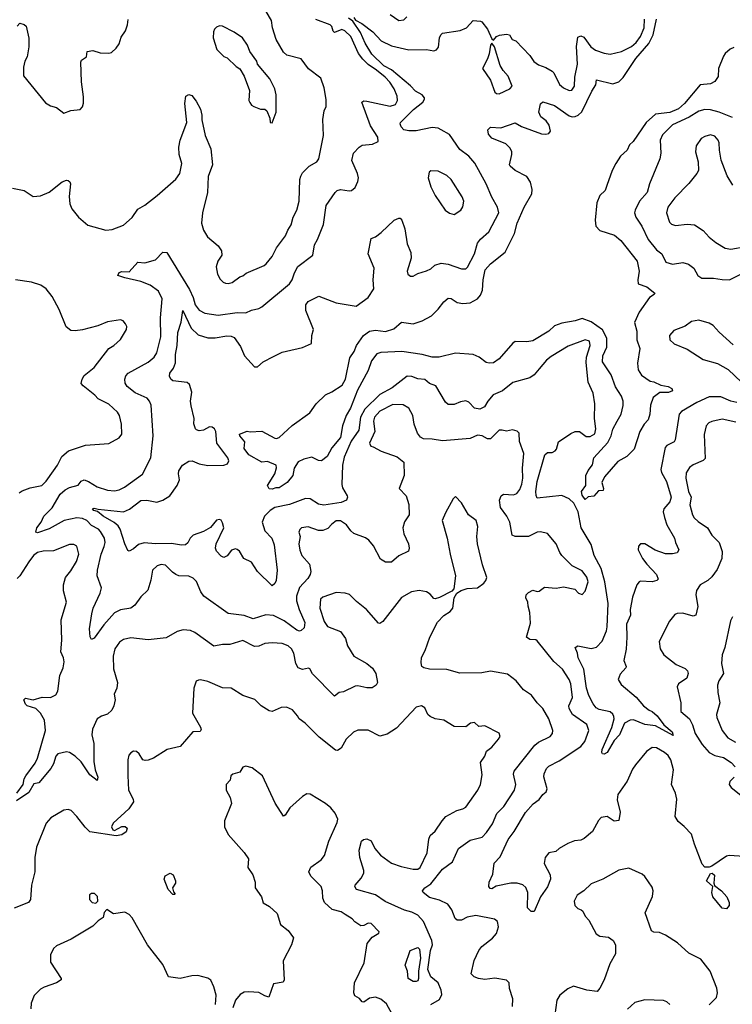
# Model space of a CAD drawing. Extents: x 2133461 to 2293071, y 753526 to 916327.
# Tile 391 of 459: x 2236433 to 2241325, y 864837 to 871590. Entities that reach past the tile are written whole.
import ezdxf

# ---------------------------------------------------------------- set-up
doc = ezdxf.new("R2010")
doc.units = 0

msp = doc.modelspace()

# ---------------------------------------------------------------- linework, layer by layer
at = {"layer": '0CON10XD'}
for points in [[(2236383.8, 870433.8), (2236465, 870418), (2236525, 870377.1), (2236575, 870383.1), (2236635, 870408.1), (2236725, 870477.5), (2236755, 870488.8), (2236766.4, 870486.4), (2236778.3, 870478.3), (2236781.2, 870465), (2236772.4, 870377.6), (2236778, 870328), (2236791.9, 870291.9), (2236836.7, 870235), (2236901.7, 870181.7), (2237025, 870146.5), (2237068, 870152), (2237145, 870181.4), (2237205.4, 870234.6), (2237245, 870290), (2237292.3, 870317.7), (2237375.8, 870385), (2237505, 870497.1), (2237533.1, 870535), (2237545.7, 870605), (2237528.6, 870665), (2237525.8, 870715), (2237535.7, 870765), (2237580, 870885), (2237566.7, 871015), (2237573.9, 871066.1), (2237595, 871076.7), (2237615, 871070), (2237645, 871032.5), (2237675, 870977.5), (2237684.2, 870935), (2237682.5, 870902.5), (2237705.8, 870795), (2237744.1, 870704.1), (2237755.6, 870595), (2237725.7, 870515), (2237721.4, 870405), (2237688.6, 870265), (2237680.8, 870195), (2237695, 870147.5), (2237721.7, 870101.7), (2237795, 870038.8), (2237818, 870005), (2237820, 869975), (2237794, 869935), (2237780.8, 869895), (2237790.8, 869845), (2237809.5, 869809.5), (2237829.5, 869789.5), (2237845, 869783.3), (2237865, 869781.2), (2237891.7, 869788.3), (2237945, 869826.7), (2237965, 869832.5), (2237987.3, 869852.7), (2238111.2, 869905), (2238125.8, 869915), (2238165.7, 869965), (2238195.7, 870025), (2238257, 870107), (2238272.6, 870147.4), (2238296.2, 870183.8), (2238309.4, 870235), (2238335.6, 870284.4), (2238350.5, 870345), (2238356, 870495), (2238362.3, 870517.7), (2238375, 870540), (2238420.8, 870585), (2238472, 870615), (2238487.1, 870635), (2238518.1, 870795), (2238514.3, 870905), (2238524, 870965), (2238535.9, 870994.1), (2238536.1, 871043.9), (2238522.3, 871122.3), (2238499.7, 871189.7), (2238415, 871254), (2238365, 871321.2), (2238266.3, 871346.3), (2238245, 871368.6), (2238194.6, 871455), (2238169.5, 871535), (2238160.6, 871585), (2238125, 871646)], [(2236415, 871546.7), (2236435, 871566.2), (2236465, 871556.2), (2236478, 871545), (2236495.8, 871464.2), (2236496, 871405), (2236484.3, 871335), (2236468.6, 871305), (2236459.2, 871265), (2236460, 871205), (2236610.3, 871020.3), (2236645, 870998.8), (2236685, 870988.8), (2236735, 870950), (2236785, 870966.7), (2236847.5, 870975), (2236865, 870992.5), (2236871.7, 871018.3), (2236871.7, 871061.7), (2236858, 871165), (2236851.7, 871298.3), (2236857, 871313), (2236892.5, 871335), (2236897, 871373), (2236935, 871378.8), (2236985, 871363.8), (2237045, 871360), (2237063.6, 871366.4), (2237095.9, 871394.1), (2237116.2, 871425), (2237130.3, 871469.7), (2237158.8, 871515), (2237173.8, 871555), (2237178.3, 871591.7)], [(2237013.1, 867976.9), (2237019.1, 868005), (2237016.2, 868035), (2236988.9, 868078.9), (2236973.1, 868095), (2236925, 868121.3), (2236893.1, 868155), (2236865, 868168.4), (2236825, 868174.8), (2236738.1, 868155), (2236635, 868099.2), (2236555, 868070), (2236543.3, 868075), (2236551.3, 868105), (2236580.8, 868145), (2236598.9, 868185), (2236655, 868243.3), (2236711.1, 868335), (2236745, 868366.2), (2236775, 868381.5), (2236835, 868397.5), (2236856, 868425), (2236875, 868433.3), (2236905, 868423.3), (2236965, 868385.6), (2237035, 868363.5), (2237085, 868360), (2237115, 868365.7), (2237152, 868385), (2237276.5, 868473.5), (2237334.4, 868585.6), (2237348.9, 868735), (2237335.5, 868945.5), (2237324.2, 868975), (2237308.8, 868995), (2237225, 869031.2), (2237170.8, 869075), (2237156.8, 869096.8), (2237154.2, 869124.2), (2237162.6, 869147.4), (2237178, 869165), (2237315, 869241.1), (2237355.6, 869275), (2237374.5, 869305), (2237401.1, 869415), (2237398.8, 869545), (2237411.5, 869675), (2237385, 869728.6), (2237329.5, 869769.5), (2237265, 869795.5), (2237155, 869818.8), (2237107.5, 869835), (2237115, 869857.5), (2237135, 869862.5), (2237185, 869860), (2237245, 869927.5), (2237292.3, 869922.3), (2237365, 869944.2), (2237415, 869996), (2237443, 869993), (2237599.7, 869739.8), (2237624.1, 869685), (2237638.2, 869635), (2237665, 869596.9), (2237705, 869578.1), (2237795, 869563.1), (2237925, 869582.9), (2237985, 869579.5), (2238025, 869598.6), (2238075, 869609.2), (2238095, 869620), (2238285, 869778.9), (2238304.5, 869805), (2238318.8, 869855), (2238343.4, 869896.6), (2238445.8, 869975), (2238456.9, 870045), (2238477.1, 870082.9), (2238519.1, 870185), (2238537.3, 870315), (2238597.5, 870405), (2238611.7, 870418.3), (2238635, 870425.6), (2238695, 870415.8), (2238710.3, 870419.7), (2238735, 870438.8), (2238755, 870480), (2238758.5, 870505), (2238752.7, 870535), (2238713.3, 870625), (2238724.2, 870675), (2238763.6, 870716.4), (2238785, 870730), (2238855, 870735.7), (2238894.2, 870755.8), (2238890.6, 870785), (2238841.5, 870861.5), (2238780.8, 871025), (2238795, 871033.1), (2238815, 871032.3), (2238975, 870998.1), (2239011.9, 871008.1), (2239026.8, 871035), (2239024.2, 871065), (2239004.3, 871115), (2238972.7, 871162.7), (2238941.9, 871195), (2238882.2, 871245), (2238825, 871282.9), (2238788.8, 871318.8), (2238759.4, 871359.4), (2238705, 871474.6), (2238665.4, 871515), (2238645, 871522.5), (2238595, 871502.9), (2238585, 871511.2), (2238575, 871543.8), (2238564, 871555), (2238465, 871592.3)], [(2238317.5, 868515), (2238307.1, 868465), (2238269.2, 868415), (2238215, 868378.8), (2238190.7, 868379.3), (2238165, 868370), (2238145, 868372.5), (2238133.6, 868396.4), (2238183.8, 868476.2), (2238197, 868517), (2238193.3, 868535), (2238135, 868561.2), (2238095, 868556), (2238006.7, 868605), (2237975, 868650), (2237977.5, 868695), (2237943.3, 868735), (2237943, 868747), (2237995, 868767.5), (2238015, 868762.5), (2238095, 868767.5), (2238185, 868720.8), (2238195, 868718.1), (2238215, 868725.5), (2238302.9, 868807.1), (2238425.2, 868894.8), (2238468.5, 868955), (2238532.6, 869017.4), (2238575, 869036.8), (2238646.9, 869083.1), (2238670.2, 869125), (2238698.3, 869271.7), (2238729.1, 869315), (2238745, 869355.8), (2238793.8, 869425), (2238835, 869454.5), (2238875, 869460), (2238945, 869451.3), (2239000.9, 869469.1), (2239053.8, 869516.2), (2239135, 869503.5), (2239195, 869524.5), (2239259.9, 869560.1), (2239305.6, 869605), (2239345, 869655.7), (2239375, 869680), (2239395, 869677.5), (2239435, 869649.5), (2239475, 869642.7), (2239525, 869648.2), (2239575, 869676.5), (2239595, 869700), (2239609, 869735), (2239613.3, 869805), (2239629.2, 869875), (2239664.8, 869915.2), (2239765, 869995.5), (2239830.3, 870125), (2239847.2, 870195), (2239895, 870304.3), (2239949.4, 870395), (2239951.4, 870425), (2239940, 870475), (2239913.8, 870515), (2239835, 870556.7), (2239799.2, 870585), (2239795.8, 870595), (2239812.3, 870665), (2239810.4, 870685), (2239798.7, 870708.7), (2239769.2, 870739.2), (2239675, 870777.1), (2239651.2, 870805), (2239647.5, 870835), (2239665, 870852.5), (2239735, 870848.8), (2239835, 870882), (2239877.9, 870857.9), (2240015, 870807.5), (2240045, 870804.3), (2240065, 870809.2), (2240076.9, 870825), (2240067.4, 870867.4), (2240046.9, 870896.9), (2240009.2, 870925), (2239995.7, 870955), (2240007, 871013), (2240025, 871025.8), (2240105, 871002.9), (2240205, 870930), (2240225, 870923.3), (2240245, 870925.2), (2240266.2, 870935), (2240291.3, 870958.7), (2240359.2, 871100.8), (2240386.6, 871143.4), (2240391.3, 871178.7), (2240505, 871151.2), (2240546.4, 871165), (2240575, 871192.9), (2240661.9, 871325), (2240752, 871428), (2240782.4, 871487.6), (2240804.7, 871594.7)], [(2239117.5, 869992.5), (2239120.8, 869955), (2239092, 869865), (2239096.7, 869845), (2239115, 869831.2), (2239135, 869832), (2239165, 869849.2), (2239225, 869867.5), (2239255, 869882.5), (2239283.6, 869906.4), (2239325, 869920.5), (2239375, 869912.5), (2239465, 869882.5), (2239495, 869880.6), (2239507.9, 869892.1), (2239554, 869985), (2239575, 870057.5), (2239595, 870085.6), (2239654.4, 870135), (2239722.9, 870265), (2239712.9, 870305), (2239672.8, 870372.8), (2239634.5, 870464.5), (2239556.1, 870606.1), (2239515.4, 870655.4), (2239455, 870700), (2239382.6, 870802.6), (2239325.6, 870835), (2239305, 870846.2), (2239265, 870850), (2239155, 870828.5), (2239105, 870827.1), (2239070, 870835), (2239051.2, 870855), (2239043.8, 870875), (2239046.7, 870885), (2239136.9, 870975), (2239200, 871025), (2239211.9, 871045), (2239210.6, 871055), (2239195, 871074.4), (2239150.1, 871100.1), (2239116.4, 871136.4), (2238985.4, 871245.4), (2238933.6, 871273.6), (2238850.3, 871355), (2238805, 871428.2), (2238771.5, 871501.5), (2238719.4, 871579.4), (2238690.3, 871600.3)], [(2238725.7, 871605), (2238737, 871587), (2238782.2, 871565), (2238857.1, 871507.1), (2238915, 871445.5), (2238985, 871411.2), (2239105, 871382.9), (2239225, 871385.8), (2239275, 871375.8), (2239295, 871384), (2239308, 871402), (2239314.6, 871465.4), (2239323.3, 871486.7), (2239335, 871497.1), (2239457, 871517), (2239499.2, 871535), (2239545, 871583.8), (2239595, 871580.8), (2239605, 871576), (2239644.3, 871525), (2239675, 871460), (2239685, 871450), (2239706.1, 871473.9), (2239725.9, 871484.1), (2239775, 871491.4), (2239795, 871486), (2239814, 871455), (2239838.8, 871445), (2239935, 871345.6), (2239962.9, 871302.9), (2239995, 871280.4), (2240043.5, 871263.5), (2240088.1, 871238.1), (2240100, 871225), (2240139.4, 871145), (2240165, 871121.9), (2240204.5, 871104.5), (2240224.1, 871105.9), (2240241.4, 871135), (2240243.8, 871195), (2240262.8, 871285), (2240254.6, 871405.4), (2240265, 871470), (2240285, 871480), (2240305, 871470), (2240352.5, 871405), (2240385, 871382.4), (2240445, 871360), (2240485, 871353.6), (2240565, 871371.6), (2240632.7, 871407.3), (2240665.6, 871434.4), (2240693.9, 871476.1), (2240718.9, 871535), (2240721.7, 871595)], [(2238976.2, 871625), (2239035, 871585.7), (2239069.7, 871590.3), (2239091.1, 871608.9)], [(2238165, 870883.3), (2238193.3, 870955), (2238192.9, 871075), (2238185.5, 871115.5), (2238150.8, 871185), (2238066.2, 871285), (2238060, 871305), (2238011.9, 871371.9), (2237995.7, 871415.7), (2237963.3, 871465), (2237905.7, 871505.7), (2237825, 871546.7), (2237805, 871547.5), (2237785, 871540), (2237770, 871525), (2237763, 871507), (2237760, 871465), (2237786.4, 871386.4), (2237835, 871337.5), (2237858.3, 871328.3), (2237918.3, 871268.3), (2237945, 871252.5), (2237973.9, 871203.9), (2238010, 871105), (2238006.7, 871035), (2238011.7, 871021.7), (2238023.6, 871003.6), (2238040, 870995), (2238085, 870977.5), (2238115, 870976.7), (2238130, 870965), (2238150, 870915), (2238152.5, 870885), (2238165, 870883.3)], [(2241335, 871399.5), (2241310.9, 871389.1), (2241275, 871357.5), (2241265, 871341.2), (2241230, 871255), (2241228.3, 871201.7), (2241203.4, 871166.6), (2241175, 871151.4), (2241105, 871143.3), (2240997.2, 871015), (2240955, 870979.3), (2240895, 870954.5), (2240797.2, 870942.7), (2240732.7, 870885), (2240645, 870754), (2240618.9, 870731.1), (2240602.9, 870695), (2240557.5, 870655), (2240526, 870605), (2240500.8, 870555), (2240462.7, 870452.7), (2240450.7, 870419.3), (2240415, 870385.6), (2240393.8, 870335), (2240382.5, 870215), (2240388.6, 870175), (2240415, 870144.4), (2240515, 870112), (2240559.6, 870075), (2240671.8, 869935), (2240686, 869866), (2240675.5, 869805.5), (2240678.8, 869778.8), (2240738.3, 869758.3), (2240793.3, 869715), (2240787.5, 869705), (2240755, 869684.2), (2240685.5, 869585), (2240653.4, 869513.4), (2240669.1, 869455), (2240669.1, 869395), (2240689.6, 869335), (2240673.8, 869235), (2240678.2, 869188.2), (2240701.7, 869151.7), (2240760, 869110), (2240785.6, 869105.6), (2240835, 869084.2), (2240885, 869074.4), (2240909.7, 869059.7), (2240913.8, 869045), (2240886, 869034), (2240827.8, 869032.2), (2240781.8, 868998.2), (2240763.1, 868946.9), (2240757.5, 868885), (2240746.4, 868845), (2240720, 868815), (2240690.8, 868765), (2240651.4, 868645), (2240600, 868595), (2240539.5, 868560.5), (2240446.9, 868455), (2240428.8, 868415), (2240440, 868375), (2240438.3, 868361.7), (2240405, 868360), (2240375, 868322.5), (2240335, 868316.7), (2240315, 868300), (2240295, 868330), (2240290, 868355), (2240320, 868395), (2240320, 868465), (2240335, 868497.5), (2240363.9, 868536.1), (2240373.8, 868585), (2240469.7, 868690.3), (2240492.2, 868735), (2240505, 868782.5), (2240535, 868836.7), (2240561.4, 868885), (2240575.3, 868945), (2240575.3, 868975), (2240565, 869007.5), (2240522.2, 869072.2), (2240492.1, 869155), (2240434.1, 869244.1), (2240435.2, 869285), (2240463.8, 869345), (2240463.7, 869405), (2240432.6, 869462.6), (2240355, 869518.8), (2240295, 869541.1), (2240245, 869525.5), (2240155, 869510), (2240105, 869490.8), (2240064.2, 869455), (2239955, 869388.1), (2239915, 869380.8), (2239835, 869384), (2239817.9, 869372.1), (2239725, 869264.6), (2239685, 869236.7), (2239655, 869234), (2239635, 869240), (2239586.6, 869276.6), (2239545.5, 869294.5), (2239425, 869303.1), (2239313.4, 869276.6), (2239265.4, 869274.6), (2239195, 869294.1), (2239055.4, 869315.4), (2238912.6, 869307.4), (2238885, 869299.6), (2238848.9, 869251.1), (2238824.1, 869185), (2238751.5, 869048.5), (2238704.7, 868925), (2238674.6, 868875), (2238648.2, 868805), (2238635.4, 868725), (2238575.3, 868654.7), (2238542.5, 868595), (2238505, 868563.8), (2238485, 868566.7), (2238439.5, 868589.5), (2238382.9, 868577.1), (2238345, 868557.1), (2238317.5, 868515)], [(2239725, 871081.2), (2239797.5, 871115), (2239813.8, 871135), (2239785, 871203.8), (2239750.9, 871240.9), (2239731.4, 871275), (2239693.3, 871405), (2239675, 871430), (2239663.8, 871415), (2239656.2, 871356.2), (2239645, 871322.5), (2239608.8, 871255), (2239664, 871175), (2239695, 871093.3), (2239705, 871083.3), (2239725, 871081.2)], [(2241325, 870918.6), (2241235.3, 870955.3), (2241175, 870971.8), (2241135, 870974.6), (2241095, 870963.1), (2241027.4, 870922.6), (2240915, 870868.9), (2240845, 870800), (2240830.4, 870765), (2240834.6, 870675), (2240827.7, 870635), (2240756.4, 870465), (2240741.1, 870405), (2240688.6, 870345), (2240657.5, 870285), (2240654.2, 870265), (2240661.4, 870235), (2240704.5, 870175), (2240746.2, 870083.8), (2240805, 870011.1), (2240840, 869985), (2240868.3, 869928.3), (2240915, 869912.5), (2240985, 869924.4), (2241023.6, 869913.6), (2241060, 869885), (2241087.1, 869835), (2241115, 869817.1), (2241195, 869818.5), (2241255, 869808.1), (2241305, 869807.1), (2241415, 869860)], [(2241328, 870455), (2241288.9, 870518.9), (2241247.6, 870627.6), (2241236, 870695), (2241234.6, 870745), (2241227.3, 870765), (2241205, 870792.2), (2241175, 870801.5), (2241135, 870789.5), (2241110.8, 870775), (2241075.6, 870725), (2241072.5, 870685), (2241090, 870615), (2241092, 870555), (2241082, 870535), (2241025, 870465.8), (2240930.8, 870369.2), (2240882.5, 870305), (2240872.2, 870265), (2240892.4, 870202.4), (2240907.3, 870187.3), (2240935, 870178.6), (2241015, 870188.6), (2241065, 870182.9), (2241124.6, 870144.6), (2241165, 870098.6), (2241211.4, 870061.4), (2241275, 870024.3), (2241315, 870017.5), (2241416.2, 870035)], [(2239415, 870253.8), (2239460, 870285), (2239474.2, 870305.8), (2239481.4, 870345), (2239471.4, 870375), (2239395, 870494.2), (2239365, 870522), (2239305, 870550.8), (2239255, 870553.8), (2239244.2, 870545), (2239236.9, 870505), (2239254.6, 870444.6), (2239285, 870383.8), (2239354.3, 870284.3), (2239384.1, 870264.1), (2239415, 870253.8)], [(2241355, 868965.7), (2241315, 868973.1), (2241245, 869004.3), (2241166.4, 869003.6), (2241081.4, 868965), (2240976.6, 868903.4), (2240960.5, 868885), (2240932.2, 868707.8), (2240924.3, 868695), (2240875, 868669.4), (2240863.3, 868655), (2240833.7, 868506.3), (2240838.5, 868485), (2240873.5, 868423.5), (2240904.6, 868315), (2240896.4, 868283.6), (2240854.5, 868235), (2240850.9, 868215), (2240858.1, 868175), (2240875.6, 868125), (2240928.6, 868035), (2240934.2, 868005), (2240958, 867955), (2240946.9, 867933.1), (2240913.1, 867926.9), (2240865, 867927.3), (2240795, 867952.5), (2240725, 867995.7), (2240695, 867996), (2240680.9, 867979.1), (2240679.2, 867955), (2240707.5, 867895), (2240736.9, 867855), (2240803.8, 867785), (2240815.9, 867754.1), (2240806.6, 867743.4), (2240775, 867735.4), (2240695, 867738.4), (2240684.5, 867735), (2240668.5, 867715), (2240638.7, 867628.7), (2240623.1, 867545), (2240624.6, 867505), (2240598.3, 867445), (2240601.3, 867355), (2240596.1, 867273.9), (2240580, 867195), (2240596, 867155), (2240594, 867145), (2240555, 867100.8), (2240540.6, 867065), (2240560.7, 867030.7), (2240664.2, 866944.2), (2240714.7, 866884.8), (2240753.4, 866853.4), (2240774.5, 866844.5), (2240808, 866815), (2240854.6, 866754.6), (2240911.4, 866705), (2240918.8, 866681.2), (2240797, 866747), (2240725, 866756.5), (2240647.3, 866787.3), (2240623.1, 866786.9), (2240585.3, 866764.7), (2240550.6, 866685), (2240513.7, 866646.4), (2240465, 866564.4), (2240445, 866553.1), (2240434.4, 866554.4), (2240428.1, 866565), (2240431.1, 866585), (2240498, 866735), (2240513.2, 866795), (2240511.8, 866811.8), (2240505, 866826.5), (2240485, 866843.8), (2240409.5, 866859.5), (2240391.1, 866871.1), (2240368.8, 866898.8), (2240339.6, 866955), (2240323.3, 867005), (2240306.1, 867135), (2240266.4, 867213.6), (2240262, 867245), (2240246.7, 867285), (2240265, 867295.8), (2240355, 867277.1), (2240393.4, 867286.6), (2240431.7, 867328.3), (2240460.4, 867399.6), (2240466.4, 867425), (2240473.1, 867585), (2240450.4, 867735), (2240425, 867826.5), (2240376, 867915), (2240355, 867990.6), (2240286.6, 868105), (2240266.1, 868215), (2240236.3, 868275), (2240205, 868303.3), (2240155, 868328), (2239985, 868308.8), (2239977.3, 868327.3), (2239976.1, 868355), (2239985, 868423.3), (2240037.7, 868605), (2240055, 868621.8), (2240087.5, 868622.5), (2240107.6, 868632.4), (2240118.1, 868645), (2240132.5, 868695), (2240215, 868753.1), (2240245, 868765.7), (2240275, 868765.7), (2240322, 868732), (2240348.3, 868731.7), (2240379.8, 868750.2), (2240387.7, 868785), (2240377.7, 868855), (2240381.8, 868955), (2240369.2, 869029.2), (2240334.6, 869105), (2240321.9, 869238.1), (2240322.9, 869275), (2240348.8, 869355), (2240345, 869385.6), (2240315, 869395.4), (2240197.9, 869352.1), (2240080.2, 869279.8), (2240050, 869255), (2239998.1, 869195), (2239965, 869154.2), (2239935.5, 869134.5), (2239817.6, 869102.4), (2239746.3, 869043.7), (2239683.3, 869016.7), (2239646.2, 868973.8), (2239624.6, 868935.4), (2239592.1, 868917.9), (2239555, 868925.7), (2239516.2, 868966.2), (2239495, 868975.6), (2239459.7, 868970.3), (2239415, 868950.6), (2239375, 868951.4), (2239357, 868967), (2239288.9, 869078.9), (2239245, 869095.7), (2239212.9, 869122.9), (2239165, 869126.4), (2239125, 869142.7), (2239093.3, 869145), (2238990, 869065), (2238905, 869019.2), (2238801.3, 868918.7), (2238772.3, 868865), (2238761.7, 868775), (2238709.1, 868699.1), (2238659.5, 868590.5), (2238648.6, 868535), (2238643.2, 868403.2), (2238649.7, 868379.7), (2238681.2, 868325), (2238683.8, 868315), (2238676.2, 868295), (2238640.7, 868279.3), (2238520.8, 868260.8), (2238485, 868268.5), (2238426.2, 868305), (2238395, 868306.4), (2238285.7, 868264.3), (2238185, 868244.8), (2238151.6, 868225), (2238113.5, 868185), (2238098.5, 868145), (2238116.2, 868085), (2238163.1, 868033.1), (2238179.4, 867989.4), (2238200.9, 867815), (2238192.5, 867745), (2238185, 867723.3), (2238165, 867706.7), (2238065.6, 867805.6), (2238025, 867868.8), (2237972, 867895), (2237940.8, 867945), (2237925, 867957.5), (2237915, 867960.8), (2237887.3, 867952.7), (2237857.7, 867912.3), (2237835, 867901.2), (2237815, 867910), (2237783.8, 867945), (2237777.1, 867965), (2237781.4, 867995), (2237833.3, 868105), (2237825, 868140), (2237815, 868157.5), (2237805, 868162.5), (2237785, 868156.7), (2237741.7, 868108.3), (2237695, 868079.2), (2237625, 868054.3), (2237604.3, 868035), (2237587.4, 868002.6), (2237570.7, 867989.3), (2237544.6, 867985.4), (2237475, 867998.7), (2237365, 867996), (2237287.8, 868002.2), (2237248.8, 867991.2), (2237215, 867961.8), (2237185, 867946.2), (2237175, 867950), (2237154.8, 867994.8), (2237123.3, 868095), (2237109.4, 868119.4), (2237082.2, 868142.2), (2237005.6, 868185), (2236967, 868217), (2236941.2, 868225), (2236933.8, 868235), (2236945, 868240.8), (2236972.7, 868232.7), (2237145, 868215.9), (2237187.7, 868232.3), (2237265, 868292.1), (2237305, 868294.6), (2237375, 868281.7), (2237415, 868295.6), (2237462.6, 868325), (2237513.3, 868395), (2237530.4, 868435), (2237522.5, 868475), (2237525, 868496.2), (2237550.8, 868535), (2237595, 868561.9), (2237615.9, 868564.1), (2237665, 868544.5), (2237725, 868533.3), (2237835, 868534.7), (2237858.9, 868545), (2237868.2, 868565), (2237862.8, 868585), (2237785.4, 868685), (2237778.9, 868765), (2237770, 868785), (2237755, 868795.6), (2237735, 868797.5), (2237693.9, 868776.1), (2237665, 868770), (2237646.4, 868776.4), (2237640, 868785), (2237629.3, 868819.3), (2237631.2, 868855), (2237609.2, 868940.8), (2237605.8, 868974.2), (2237614.4, 869035), (2237599.1, 869089.1), (2237581.7, 869101.7), (2237485, 869113.6), (2237470.6, 869125), (2237462.5, 869145), (2237464.5, 869165), (2237488.8, 869201.2), (2237502.3, 869237.7), (2237502.7, 869295), (2237513.7, 869355), (2237519.1, 869445), (2237541.5, 869515), (2237553.9, 869596.1), (2237610.3, 869475), (2237658.5, 869428.5), (2237725, 869407.3), (2237775, 869408.9), (2237855, 869422.3), (2237885, 869420.4), (2237905, 869411.1), (2237949.2, 869349.2), (2237977.1, 869285), (2238045, 869210), (2238065, 869210), (2238105, 869244), (2238175, 869281.2), (2238235, 869310.8), (2238265, 869315.8), (2238375, 869342.5), (2238435, 869370), (2238439.4, 869425), (2238450.4, 869465), (2238396.5, 869595), (2238396.9, 869635), (2238413.4, 869656.6), (2238486.2, 869693.8), (2238605, 869649.2), (2238743.6, 869626.4), (2238825.8, 869684.2), (2238863.8, 869745), (2238858.8, 869805), (2238865.8, 869885.8), (2238824, 869985), (2238845, 870090), (2238875, 870100), (2238915, 870130), (2239002.5, 870215), (2239035, 870230), (2239045, 870228.8), (2239055.8, 870215.8), (2239075.8, 870155), (2239092.1, 870052.1), (2239117.5, 869992.5)], [(2236665, 868496), (2236692.9, 868535), (2236721.4, 868595), (2236767.8, 868632.2), (2236885, 868671.1), (2237045, 868683.3), (2237115, 868721.9), (2237133.6, 868746.4), (2237131.5, 868815), (2237117.1, 868875), (2237105, 868898.1), (2237045, 868954.4), (2236970.7, 868990.7), (2236950, 869015), (2236867.9, 869077.9), (2236856, 869095), (2236861.4, 869125), (2236875, 869150.8), (2236944.3, 869205), (2237045, 869336), (2237078.8, 869355), (2237125, 869396), (2237166.7, 869465), (2237168, 869485), (2237158.8, 869505), (2237142.5, 869525), (2237125, 869531.2), (2237035, 869517.5), (2236969.4, 869490.6), (2236865, 869464.2), (2236813.9, 869456.1), (2236785, 869458.8), (2236753, 869483), (2236703.6, 869603.6), (2236655, 869691.2), (2236615, 869744.2), (2236579.3, 869769.3), (2236515, 869789.4), (2236405, 869806)], [(2241330.7, 869360.7), (2241235, 869446.9), (2241192.9, 869492.9), (2241165, 869509.2), (2241095, 869529.5), (2241045, 869519.4), (2241001.5, 869488.5), (2240922.2, 869457.8), (2240893.8, 869425), (2240896.2, 869395), (2240925, 869368), (2241015, 869330.6), (2241125, 869260.6), (2241222.5, 869232.5), (2241295, 869192), (2241387.5, 869105)], [(2241405, 865850), (2241302.3, 865857.7), (2241285, 865853.3), (2241185, 865784.2), (2241165, 865776.9), (2241135, 865777.5), (2241117.9, 865797.9), (2241064, 865935), (2241045, 866004.3), (2240995, 866056.4), (2240952, 866092), (2240933.1, 866125), (2240943.8, 866245), (2240935.3, 866285.3), (2240906.9, 866345), (2240920.4, 866445), (2240901.9, 866515), (2240885, 866542.5), (2240859.2, 866565), (2240805, 866595.6), (2240775, 866598.6), (2240735, 866571.4), (2240659.3, 866480.7), (2240639.3, 866450.7), (2240603.2, 866366.8), (2240539.2, 866275), (2240535, 866240), (2240554.4, 866155), (2240545, 866097.5), (2240514.2, 866094.2), (2240465, 866125.8), (2240425, 866118), (2240405, 866096.7), (2240365, 866023.3), (2240306.8, 865973.2), (2240285, 865962.5), (2240241.7, 865958.3), (2240195, 865940), (2240135, 865906.2), (2240112.5, 865885), (2240065, 865875.8), (2240041.1, 865845), (2240033.1, 865803.1), (2240075.4, 865725.4), (2240076.2, 865695), (2240056.3, 865643.6), (2240007.8, 865575), (2239965, 865472.5), (2239945, 865472.9), (2239917.9, 865497.9), (2239920, 865605), (2239907.2, 865637.2), (2239887.3, 865657.3), (2239848.5, 865668.5), (2239805, 865667.5), (2239702.5, 865647.5), (2239675, 865630), (2239661.4, 865631.4), (2239652.5, 865645), (2239655.8, 865675), (2239680.3, 865729.7), (2239690.8, 865805), (2239732, 865848), (2239785, 865967.1), (2239828.1, 866021.9), (2239905, 866153.5), (2239956.9, 866213.1), (2239997.8, 866242.2), (2240025, 866276.7), (2240045.8, 866295), (2240054.4, 866315), (2240031.7, 866398.3), (2240032.7, 866417.3), (2240049.2, 866455), (2240065, 866470.6), (2240135, 866507.7), (2240285.6, 866605), (2240311.1, 866638.9), (2240339.6, 866715), (2240325, 866755.6), (2240228.6, 866825), (2240204.4, 866865), (2240202.9, 866885), (2240227.8, 866942.2), (2240216.5, 867035), (2240205.3, 867065), (2240159.5, 867135), (2240098.7, 867188.7), (2239985, 867329.2), (2239975, 867335.8), (2239935, 867340), (2239912.5, 867355), (2239938.6, 867451.4), (2239933.6, 867523.6), (2239922.7, 867567.3), (2239920, 867595), (2239908, 867625), (2239909.2, 867645), (2239925, 867662), (2239955, 867678), (2239985, 867667.3), (2239998.8, 867671.2), (2240035, 867698.6), (2240115, 867690.8), (2240165, 867700.8), (2240243.6, 867683.6), (2240267.7, 867657.7), (2240295, 867648.8), (2240315, 867670), (2240335.4, 867735), (2240326.5, 867766.5), (2240295, 867810), (2240226.2, 867845), (2240154, 867915), (2240140, 867935), (2240115.8, 867995), (2240055, 868066), (2240007, 868077), (2239985.6, 868074.4), (2239925, 868045.7), (2239835, 868045.5), (2239814.4, 868055), (2239797.5, 868145), (2239777.8, 868185), (2239732.5, 868245), (2239725.6, 868295), (2239738.1, 868325), (2239753.1, 868336.9), (2239821.7, 868331.7), (2239845, 868340.5), (2239865, 868366.9), (2239880, 868405), (2239887.5, 868445), (2239885.4, 868514.6), (2239892.5, 868615), (2239863.9, 868696.1), (2239862.5, 868755), (2239847, 868767), (2239816.4, 868776.4), (2239775, 868768.8), (2239745, 868776), (2239725, 868774), (2239663.6, 868716.4), (2239645, 868716.2), (2239607.5, 868735), (2239575, 868740), (2239525, 868718.6), (2239335, 868701.5), (2239265, 868713.3), (2239205, 868715.5), (2239185, 868728.1), (2239164.5, 868755), (2239141.5, 868815), (2239130.9, 868875), (2239103.2, 868925), (2239065, 868948.4), (2238995, 868951.7), (2238904.6, 868905), (2238867.5, 868865), (2238862.5, 868837.5), (2238870.9, 868765), (2238834.2, 868685), (2238843.8, 868665), (2238859.7, 868659.7), (2238915, 868630), (2239023.1, 868593.1), (2239070, 868555), (2239072.9, 868465), (2239038.8, 868375), (2239086.7, 868325), (2239104.5, 868265), (2239106.9, 868195), (2239074, 868146), (2239063.8, 868105), (2239070, 868065), (2239101.1, 867995), (2239105.7, 867965), (2239101.2, 867945), (2239035, 867913.1), (2238985, 867868.8), (2238945, 867868.8), (2238909.7, 867889.7), (2238861.1, 867981.1), (2238830.4, 868020.4), (2238806, 868036), (2238727.2, 868067.2), (2238705.7, 868085), (2238675.3, 868125.3), (2238635, 868152.9), (2238605, 868152.9), (2238575, 868130.8), (2238549.2, 868100.8), (2238515, 868086.9), (2238485, 868087.1), (2238412.1, 868112.1), (2238366.7, 868105), (2238355, 868093.3), (2238350, 868075), (2238358.6, 868045), (2238349.5, 867995), (2238355, 867952.5), (2238370, 867915), (2238421.9, 867855), (2238431.5, 867805), (2238427.8, 867785), (2238411.5, 867758.5), (2238354.6, 867695), (2238332.7, 867637.3), (2238333.5, 867605), (2238351.6, 867545), (2238390.9, 867455), (2238385, 867420), (2238365, 867401.2), (2238353.3, 867396.7), (2238335, 867402.9), (2238247.7, 867467.7), (2238175, 867503.9), (2238122.2, 867507.8), (2238035, 867481.1), (2237975, 867502.7), (2237865, 867517.5), (2237696.5, 867636.5), (2237676.5, 867665), (2237647.6, 867737.6), (2237625, 867759.1), (2237595, 867773.5), (2237526.3, 867776.3), (2237506, 867785), (2237481.1, 867801.1), (2237435, 867849.5), (2237405, 867852.7), (2237376, 867845), (2237345.4, 867814.6), (2237333, 867747), (2237312, 867678), (2237265, 867632.9), (2237224.4, 867575), (2237195, 867554.5), (2237125, 867543.3), (2237085, 867521.1), (2237010.9, 867439.1), (2236945, 867348.6), (2236925, 867338.8), (2236916.7, 867356.7), (2236912.9, 867412.9), (2236928.2, 867515), (2236937.3, 867555), (2236985, 867657.1), (2236994.6, 867694.6), (2236965.6, 867775), (2236967.1, 867815), (2236992.1, 867925), (2237013.1, 867976.9)], [(2241349.8, 868829.8), (2241255, 868850), (2241185, 868835.5), (2241164.2, 868825), (2241145.6, 868805), (2241131.1, 868745), (2241139.2, 868580.8), (2241124.2, 868565.8), (2241055, 868537.8), (2241030.2, 868519.8), (2241006.9, 868483.1), (2241005.4, 868445.4), (2241024.5, 868355), (2241042.1, 868315), (2241033.8, 868263.8), (2241051.8, 868195), (2241063.8, 868173.8), (2241089.4, 868149.4), (2241155.3, 868105.3), (2241185, 868055.8), (2241235, 868004), (2241255, 867942.5), (2241252.4, 867895), (2241220.8, 867819.2), (2241185, 867769.6), (2241155.9, 867744.1), (2241105, 867714.4), (2241079.5, 867675), (2241073.5, 867645), (2241087.3, 867565), (2241074.5, 867505.5), (2241055, 867498.9), (2240985, 867520.5), (2240945, 867518.1), (2240929.4, 867510.6), (2240894.2, 867465), (2240822.5, 867325), (2240830, 867275), (2240854, 867235), (2240938.3, 867168.3), (2241000.2, 867140.2), (2241015.8, 867125), (2241022, 867105), (2241012, 867075), (2240955, 867036), (2240946.2, 867015), (2240970.9, 866905), (2240971.9, 866845), (2241030.9, 866795), (2241051.5, 866755), (2241068.5, 866695), (2241118.6, 866618.6), (2241165, 866564), (2241205, 866544.6), (2241265, 866530.9), (2241315.8, 866495), (2241344.3, 866465)], [(2236430, 868345), (2236450.6, 868359.4), (2236505, 868378.5), (2236585, 868395.7), (2236614.4, 868425), (2236665, 868496)], [(2239815, 864822.5), (2239816.9, 864875), (2239794.2, 864945), (2239793.3, 864985), (2239775, 865003.3), (2239694.1, 865015.9), (2239625, 865007.5), (2239583.3, 865013.3), (2239552, 865025), (2239532, 865045), (2239552.7, 865137.3), (2239584, 865205), (2239605, 865233.8), (2239678.3, 865291.7), (2239706.6, 865323.4), (2239718.8, 865368.8), (2239712, 865405), (2239691.2, 865421.2), (2239564.6, 865445.4), (2239504.7, 865435.3), (2239465, 865413.3), (2239435, 865414.3), (2239423.3, 865425), (2239399.6, 865485), (2239371.4, 865525), (2239315, 865552.5), (2239245, 865569.5), (2239202.9, 865605), (2239198.6, 865615), (2239212.9, 865635), (2239255, 865662.7), (2239335, 865763.3), (2239403.1, 865815), (2239444.2, 865905), (2239525, 865963.1), (2239607.3, 865982.7), (2239638.2, 866015), (2239677.5, 866075), (2239709.2, 866145), (2239755.5, 866194.5), (2239828.9, 866305), (2239839.4, 866345), (2239822.5, 866415), (2239828, 866435), (2239969.4, 866615), (2239995.3, 866634.7), (2240074, 866675), (2240090.8, 866695), (2240091.9, 866715), (2240066, 866796), (2240025, 866865.8), (2239984.3, 866905), (2239947.2, 866957.2), (2239892, 866995), (2239840.8, 867055), (2239781.3, 867101.3), (2239665, 867123.1), (2239605, 867110), (2239455, 867109.4), (2239365.5, 867134.5), (2239245, 867136.5), (2239207.5, 867145), (2239194.2, 867155), (2239188.3, 867178.3), (2239192.2, 867215), (2239217.3, 867262.7), (2239248.5, 867355), (2239300.9, 867459.1), (2239345, 867504.3), (2239388.1, 867531.9), (2239406.9, 867555), (2239416.2, 867625), (2239433.6, 867656.4), (2239464.1, 867675.9), (2239505, 867690), (2239575.7, 867694.3), (2239618.8, 867725), (2239633.8, 867745), (2239638.8, 867765), (2239610.9, 867850.9), (2239575.8, 867995), (2239570.6, 868045), (2239577.8, 868115), (2239565.8, 868155), (2239513.6, 868193.6), (2239465, 868277.5), (2239425, 868320), (2239407.5, 868305), (2239355, 868207.5), (2239332, 868155), (2239367.5, 868035), (2239387.1, 867925), (2239424, 867775), (2239413, 867687), (2239398.8, 867671.2), (2239313.6, 867626.4), (2239285, 867618.8), (2239275, 867620), (2239250.9, 867650.9), (2239225, 867667.1), (2239175, 867675.8), (2239123.3, 867665), (2239053.7, 867626.3), (2238925, 867463.8), (2238905, 867448.8), (2238895, 867452), (2238814.5, 867544.5), (2238745, 867600), (2238697.3, 867647.3), (2238667.7, 867657.7), (2238605, 867661.4), (2238515, 867629.4), (2238498.6, 867615), (2238493.6, 867555), (2238522.6, 867462.6), (2238545, 867429.2), (2238635, 867393.3), (2238670, 867345), (2238684, 867295), (2238727.5, 867225), (2238815, 867175.6), (2238855, 867142), (2238878, 867105), (2238888, 867045), (2238880, 867025), (2238852.8, 867007.2), (2238815, 867007.1), (2238755, 867020.9), (2238735, 867020), (2238655, 866980), (2238626.7, 866975), (2238595, 866951.2), (2238443, 867103), (2238425, 867138), (2238415, 867142.5), (2238375, 867132.5), (2238344.3, 867144.3), (2238328.8, 867175), (2238314.6, 867245), (2238298.5, 867275), (2238275, 867295.5), (2238235, 867311.2), (2238165, 867316.5), (2238115, 867312.2), (2238075, 867294.4), (2238045, 867292.2), (2237965, 867331.9), (2237875, 867305.6), (2237825, 867304.2), (2237765, 867292.5), (2237635, 867387.1), (2237605, 867400.8), (2237555, 867406), (2237515, 867394), (2237438.7, 867351.3), (2237315, 867336.7), (2237195, 867350), (2237145, 867338.6), (2237118, 867322), (2237085.6, 867275), (2237075.5, 867225), (2237077.9, 867137.9), (2237104.2, 867045), (2237100, 867005), (2237080.8, 866965), (2237088.9, 866925), (2237080.2, 866885), (2237065, 866855.3), (2237035, 866826.7), (2236995, 866814.2), (2236964.5, 866795.5), (2236933.1, 866725), (2236929.2, 866685), (2236941.1, 866625), (2236942.5, 866502.5), (2236951.5, 866445), (2236969.4, 866395), (2236965, 866371.2), (2236915, 866410.4), (2236855, 866500), (2236815, 866538.2), (2236775, 866563.3), (2236755, 866568.5), (2236694.6, 866555.4), (2236680.2, 866539.8), (2236664.6, 866485.4), (2236646.9, 866455), (2236565, 866356.7), (2236531.2, 866348.8), (2236495, 866289.2), (2236411.7, 866231.7)], [(2236414.4, 866285), (2236456.7, 866345), (2236463.6, 866383.6), (2236474.2, 866405), (2236538.3, 866491.7), (2236556.2, 866525), (2236610, 866715), (2236604.5, 866785), (2236576.4, 866835), (2236545, 866865.5), (2236484.4, 866884.4), (2236473.8, 866895), (2236461.2, 866925), (2236472.7, 866937.3), (2236525, 866925.7), (2236586.6, 866943.4), (2236645, 866942.5), (2236680.9, 866959.1), (2236695.8, 866985.8), (2236708.6, 867091.4), (2236731.9, 867145), (2236738.9, 867185), (2236733.4, 867213.4), (2236714.4, 867255), (2236721.8, 867335), (2236718.8, 867475), (2236753.6, 867595), (2236733.7, 867673.7), (2236734.4, 867715), (2236748.1, 867765), (2236785, 867810.8), (2236823.5, 867875), (2236838.1, 867925), (2236825, 867978.8), (2236805, 867990), (2236775, 867990), (2236665, 867947.5), (2236595, 867946.2), (2236555, 867935.4), (2236528.9, 867915), (2236495, 867872.5), (2236434.5, 867775.5), (2236415, 867758)], [(2241325.7, 867494.3), (2241312.1, 867467.9), (2241273.3, 867285), (2241255.8, 867235), (2241250, 867175), (2241262.9, 867105), (2241233.1, 867055), (2241223.3, 867025), (2241224.5, 866975), (2241239.4, 866905), (2241215.7, 866825.7), (2241217.3, 866805), (2241254.7, 866714.7), (2241294.3, 866665), (2241346.1, 866636.1)], [(2239255, 864836.9), (2239315, 864870), (2239330, 864905), (2239326.2, 864935), (2239306.5, 864985), (2239255.3, 865025.3), (2239234.8, 865074.8), (2239252.5, 865205), (2239267.3, 865245), (2239261.5, 865275), (2239205.6, 865405), (2239165, 865448.2), (2239125, 865469.5), (2239075, 865482.1), (2238942.4, 865542.4), (2238875, 865587.5), (2238744.2, 865625), (2238732.9, 865645), (2238735.8, 865655), (2238777.8, 865702.2), (2238794.5, 865735.5), (2238795.7, 865755), (2238768.9, 865845), (2238763.3, 865895), (2238779.2, 865955), (2238792.8, 865967.2), (2238815, 865972.2), (2238845, 865958), (2238870.8, 865905), (2238910.3, 865860.3), (2238986.2, 865805), (2239052.3, 865782.3), (2239135, 865764.6), (2239165, 865764.5), (2239182.9, 865775), (2239228.9, 865875), (2239240.8, 865969.2), (2239250.8, 865995), (2239285, 866024.3), (2239331.9, 866095), (2239359.2, 866125), (2239432.9, 866167.1), (2239475, 866177.8), (2239495, 866189.4), (2239578.1, 866305), (2239595.6, 866345), (2239607.9, 866412.1), (2239597.1, 866495), (2239625, 866540), (2239637.3, 866572.7), (2239675, 866601.2), (2239720, 866655), (2239730, 866675), (2239725, 866697.5), (2239625, 866747.5), (2239585, 866743.3), (2239555, 866768.8), (2239527.5, 866765), (2239495, 866740), (2239415, 866741.4), (2239343.3, 866785), (2239285, 866794.3), (2239250.3, 866810.3), (2239235.6, 866825.6), (2239215, 866870), (2239190, 866885), (2239155, 866875.8), (2239019.8, 866730.2), (2238955, 866690.8), (2238905, 866676.2), (2238825, 866717.5), (2238753, 866717), (2238725, 866704), (2238673.8, 866655), (2238638.6, 866595), (2238615, 866577.5), (2238601.3, 866581.3), (2238488.9, 866668.9), (2238392.9, 866765), (2238352, 866795), (2238339.2, 866815), (2238305, 866856), (2238265, 866874), (2238227.3, 866872.7), (2238165, 866846), (2238145, 866850.8), (2238091.2, 866885), (2238047.6, 866927.6), (2237965, 866954.2), (2237885, 867006.2), (2237825, 867008.6), (2237725, 867050), (2237675, 867062.5), (2237659.5, 867060.5), (2237645, 867052.5), (2237627.5, 867005), (2237620, 866835), (2237675, 866737.5), (2237677.7, 866722.3), (2237672, 866708), (2237621.2, 866705), (2237535, 866605.7), (2237446.3, 866583.7), (2237351.2, 866525), (2237315, 866512.2), (2237295, 866509.4), (2237278.8, 866515), (2237254, 866555), (2237235, 866572), (2237215, 866572.5), (2237195, 866562), (2237182.9, 866545), (2237175.6, 866515), (2237176.2, 866406.2), (2237179.1, 866305), (2237212.1, 866245), (2237213.8, 866225), (2237182.4, 866177.6), (2237075, 866080), (2237064.3, 866055), (2237073.6, 866033.6), (2237085, 866030), (2237133.6, 866056.4), (2237157, 866057), (2237170, 866045), (2237165, 866020), (2237135, 866000), (2237095, 865992.5), (2236915, 866019.2), (2236881.7, 866051.7), (2236826, 866125), (2236785.6, 866165.6), (2236765, 866173.8), (2236735, 866168), (2236646.2, 866115), (2236615, 866080), (2236548.6, 865915), (2236536.9, 865845), (2236537.1, 865745), (2236514.2, 865655), (2236508, 865555), (2236492.5, 865535), (2236395, 865496.2)], [(2238990.3, 864770.3), (2238950.9, 864840.9), (2238912.7, 864872.7), (2238875, 864886), (2238835, 864880), (2238795, 864852), (2238785, 864854), (2238765, 864876.2), (2238734.3, 864894.3), (2238726, 864915), (2238730.6, 864985), (2238797.8, 865122.2), (2238818, 865255), (2238853, 865297), (2238897.5, 865325), (2238900, 865335), (2238845, 865391.4), (2238825, 865393.1), (2238795, 865377.5), (2238775, 865375.7), (2238733.6, 865403.6), (2238714.3, 865424.3), (2238666.7, 865453.3), (2238640.2, 865470.2), (2238577.9, 865487.9), (2238525.7, 865535.7), (2238513.8, 865565), (2238510.8, 865615), (2238502, 865645), (2238432, 865715), (2238418, 865745), (2238431.7, 865778.3), (2238503, 865827), (2238525, 865856.7), (2238554.6, 865955), (2238612, 866085), (2238615.9, 866105.9), (2238598.8, 866148.8), (2238568.8, 866185), (2238533.3, 866215), (2238427.7, 866277.7), (2238405, 866280), (2238375, 866263.3), (2238287.5, 866185), (2238256.1, 866133.9), (2238245, 866127.5), (2238186.4, 866216.4), (2238100, 866405), (2238027.9, 866457.9), (2237985, 866470), (2237965.8, 866464.2), (2237945, 866430), (2237895, 866416.2), (2237882.5, 866405), (2237877.5, 866375), (2237851.4, 866345), (2237850.5, 866305), (2237878.8, 866255), (2237886, 866215), (2237840, 866095), (2237840, 866055), (2237865, 866002.5), (2237975, 865877.5), (2238003.3, 865835), (2238000, 865775), (2238032.5, 865725), (2238048.8, 865675), (2238050, 865635), (2238094, 865575), (2238105, 865532.5), (2238147.3, 865507.3), (2238200.3, 865460.3), (2238223.4, 865383.4), (2238275, 865343.8), (2238313.6, 865293.6), (2238298.8, 865245), (2238241.2, 865135), (2238247.5, 865005), (2238242, 864988), (2238175, 864977.5), (2238143.3, 864886.7), (2238115, 864894.2), (2238075, 864918), (2238005, 864922.5), (2237975, 864920), (2237945.8, 864904.2), (2237913.3, 864865), (2237895, 864812.5)], [(2241338, 866395), (2241308, 866365), (2241304, 866345), (2241316.2, 866325), (2241405, 866253.3)], [(2241165, 864834), (2241215, 864883.3), (2241222.9, 864915), (2241217.9, 864947.9), (2241172.9, 865065), (2241107.4, 865147.4), (2241025, 865187.5), (2240949.1, 865259.1), (2240865, 865311.4), (2240825, 865329.2), (2240785, 865332), (2240770.9, 865340.9), (2240725.7, 865465), (2240777.3, 865577.3), (2240781.1, 865615), (2240775, 865640), (2240724.5, 865714.5), (2240705, 865730.8), (2240615, 865770.8), (2240545, 865757.5), (2240435, 865695.6), (2240355, 865664.3), (2240305, 865615.8), (2240258.8, 865585), (2240240, 865545), (2240243.8, 865515), (2240265, 865493.3), (2240286.1, 865486.1), (2240297.5, 865475), (2240315, 865442.5), (2240340, 865415), (2240390.3, 865320.3), (2240415, 865304), (2240475, 865298), (2240506.7, 865275), (2240523.3, 865245), (2240523, 865183), (2240484.2, 865115), (2240445.6, 865005), (2240415, 864946.7), (2240396.7, 864925), (2240325, 864933.5), (2240235, 864960.6), (2240195, 864944.3), (2240140.6, 864899.4), (2240119.4, 864865), (2240105.7, 864765)], [(2237495, 865590), (2237485, 865590), (2237451.2, 865625), (2237424, 865695), (2237430.7, 865719.3), (2237465, 865737.5), (2237487.5, 865725), (2237502.5, 865685), (2237501.7, 865668.3), (2237482.5, 865635), (2237488.3, 865608.3), (2237500, 865595), (2237495, 865590)], [(2241285, 865492.5), (2241255, 865496.7), (2241190, 865575), (2241183.8, 865605), (2241190, 865645), (2241147.5, 865685), (2241175, 865733.8), (2241185.8, 865735.8), (2241202.3, 865722.3), (2241197.5, 865667.5), (2241201.7, 865651.7), (2241251.2, 865615), (2241286, 865575), (2241302.5, 865535), (2241302.5, 865515), (2241285, 865492.5)], [(2236955, 865530), (2236970, 865545), (2236967, 865577), (2236947, 865597), (2236925, 865597.5), (2236913, 865587), (2236912.5, 865555), (2236930, 865535), (2236955, 865530)], [(2237776.2, 864835), (2237780.7, 864900.7), (2237765.8, 864955.8), (2237745, 865002.5), (2237725, 865016.7), (2237655, 865033.8), (2237615, 865033.3), (2237535, 865013.8), (2237455, 865026.2), (2237415, 865110), (2237310, 865245), (2237205, 865430), (2237185, 865453.3), (2237155, 865470), (2237077, 865457), (2237031.7, 865488.3), (2237013, 865467), (2237005, 865432.5), (2236970.7, 865409.3), (2236936.1, 865373.9), (2236785.9, 865284.1), (2236685, 865238.8), (2236665, 865220), (2236644.1, 865175.9), (2236645.7, 865125), (2236717.5, 865015), (2236717.5, 865005), (2236685, 864983.3), (2236600, 864955), (2236575, 864940), (2236531.7, 864898.3), (2236511.2, 864845), (2236508.8, 864805)], [(2239155, 864992.5), (2239135, 864992.9), (2239100, 865015), (2239096, 865065), (2239078.8, 865105), (2239113.8, 865205), (2239165, 865227.8), (2239178.2, 865215), (2239184.6, 865154.6), (2239171.1, 865065), (2239170.5, 865015), (2239165, 864998.8), (2239155, 864992.5)], [(2240895, 864836.2), (2240875, 864853.8), (2240852.9, 864862.9), (2240725, 864868.8), (2240655, 864850), (2240605, 864804)]]:
    msp.add_lwpolyline(points, dxfattribs=at)

doc.saveas('drawing.dxf')
